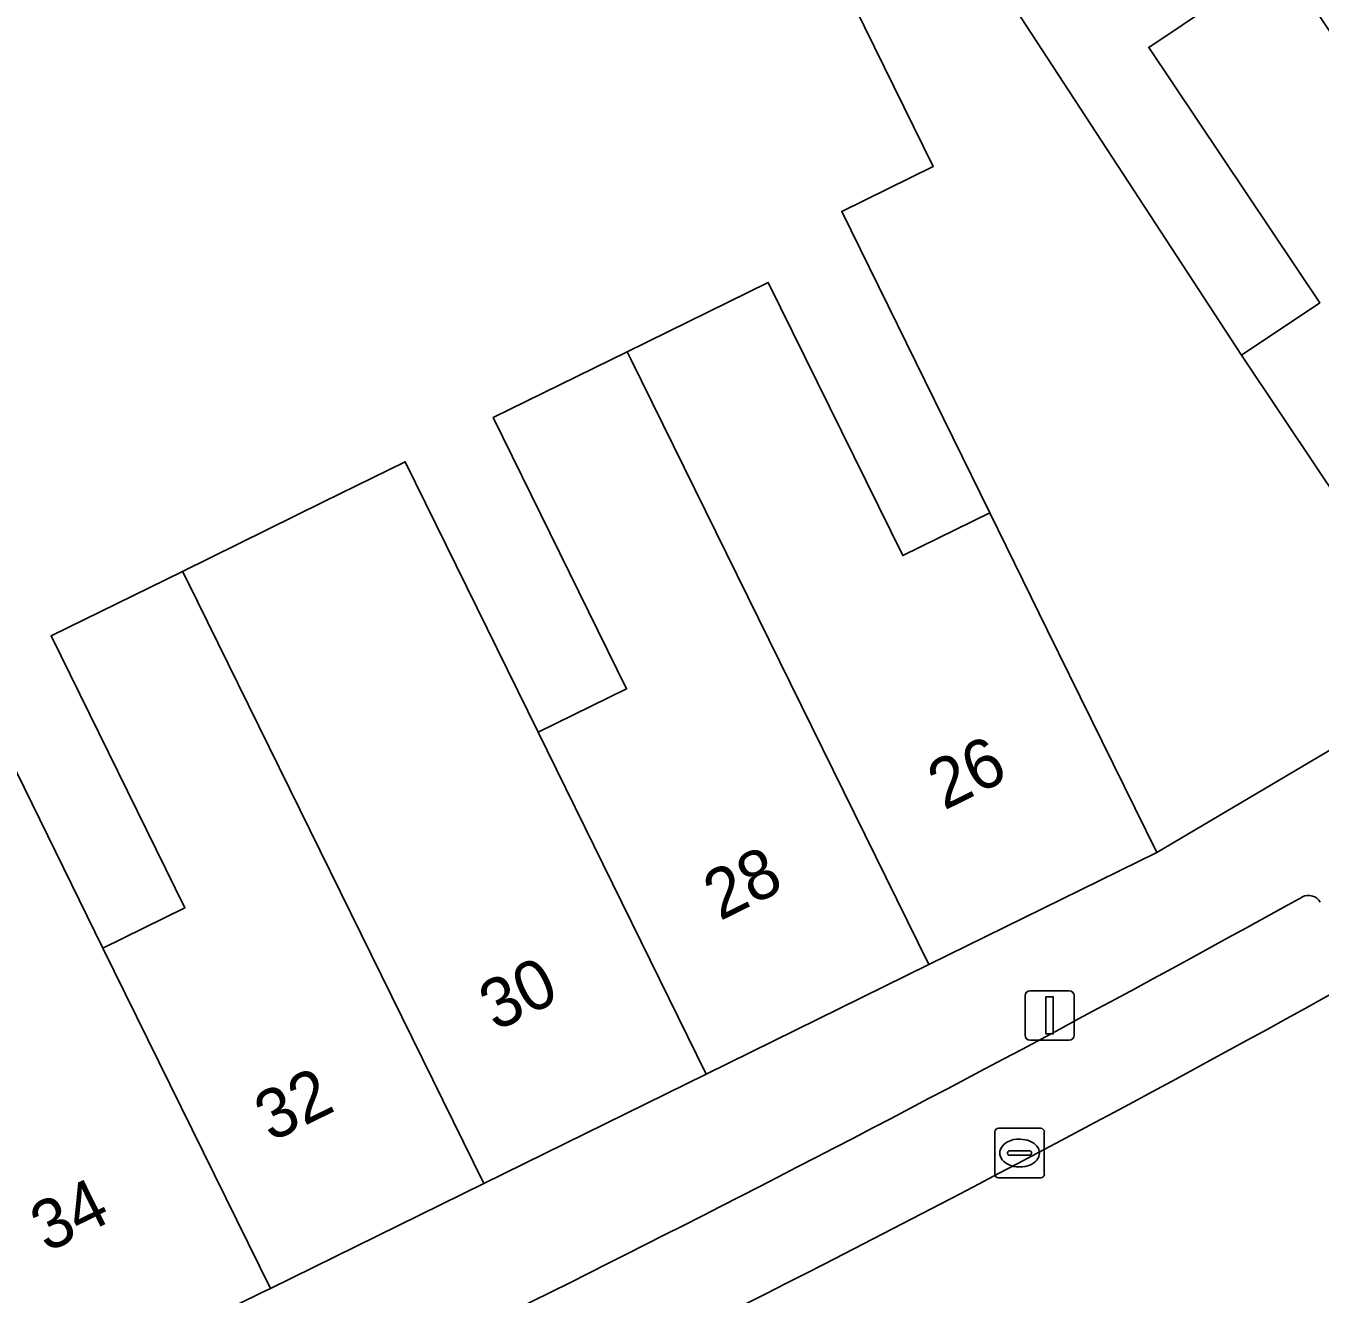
# Model space of a CAD drawing. Extents: x 159716 to 160783, y 383290 to 384031.
# Drawn here: x 160361.4 to 160387.57, y 383535.29 to 383560.94 of the extents above; entities that cross this region are included whole.
import ezdxf

# ---------------------------------------------------------------- set-up
doc = ezdxf.new("R2010")
doc.units = 0
for name, color, linetype in [('IMGEO_Erf', 7, 'Continuous'), ('IMGEO_Kolk', 7, 'Continuous'), ('IMGEO_Lichtmast', 7, 'Continuous'), ('IMGEO_Pand', 7, 'Continuous'), ('IMGEO_Pand_nummerreeks', 7, 'Continuous'), ('IMGEO_Parkeervlak_open', 7, 'Continuous'), ('IMGEO_Rijbaan_lokaal_open', 7, 'Continuous'), ('IMGEO_Voetpad_open', 7, 'Continuous')]:
    doc.layers.add(name, color=color, linetype=linetype)

msp = doc.modelspace()

# ---------------------------------------------------------------- linework, layer by layer
at = {"layer": 'IMGEO_Erf'}
for points in [[(160360.244, 383547.806), (160362.956, 383542.291), (160364.611, 383543.105), (160361.908, 383548.601), (160364.565, 383549.907), (160367.417, 383551.311), (160369.066, 383552.123), (160371.755, 383546.653), (160373.542, 383547.533), (160370.846, 383553.016), (160373.558, 383554.349), (160376.409, 383555.751), (160379.126, 383550.228), (160380.886, 383551.094), (160377.893, 383557.185), (160379.739, 383558.092), (160373, 383571.807)], [(160378.362, 383565.946), (160385.977, 383554.277), (160387.563, 383555.34), (160384.103, 383560.503), (160386.78, 383562.298)]]:
    msp.add_lwpolyline(points, dxfattribs=at)
at = {"layer": 'IMGEO_Kolk'}
for p, q in [((160381.064, 383538.646), (160381.916, 383538.646)), ((160380.989, 383537.72), (160380.989, 383538.572)), ((160381.477, 383538.426), (160381.502, 383538.426)), ((160381.99, 383538.572), (160381.99, 383537.72)), ((160381.248, 383538.14), (160381.248, 383538.152)), ((160381.291, 383538.189), (160381.689, 383538.189)), ((160381.732, 383538.152), (160381.732, 383538.14)), ((160381.686, 383538.103), (160381.288, 383538.103)), ((160381.5, 383537.866), (160381.475, 383537.866)), ((160381.916, 383537.646), (160381.064, 383537.646))]:
    msp.add_line(p, q, dxfattribs=at)
for points in [[(160381.064, 383538.646), (160381.916, 383538.646)], [(160380.989, 383537.72), (160380.989, 383538.572)], [(160381.99, 383538.572), (160381.99, 383537.72)], [(160381.916, 383537.646), (160381.064, 383537.646)]]:
    msp.add_lwpolyline(points, dxfattribs=at)
for centre, radius, start, end in [((160381.066, 383538.57), 0.0765, 91.552, 178.448), ((160381.066, 383538.57), 0.0765, 91.552, 178.448), ((160381.914, 383538.57), 0.0765, 1.552, 88.448), ((160381.914, 383538.57), 0.0765, 1.552, 88.448), ((160381.288, 383538.149), 0.0403, 85.8775, 175.7526), ((160381.285, 383538.139), 0.0366, 178.938, 274.7102), ((160381.689, 383538.146), 0.043, 264.8664, 352.4533), ((160381.693, 383538.151), 0.0386, 1.7309, 96.639), ((160381.066, 383537.722), 0.0765, 181.552, 268.448), ((160381.066, 383537.722), 0.0765, 181.552, 268.448), ((160381.914, 383537.722), 0.0765, 271.552, 358.448), ((160381.914, 383537.722), 0.0765, 271.552, 358.448)]:
    msp.add_arc(centre, radius, start, end, dxfattribs=at)
for centre, major_axis, ratio, start_param, end_param in [((160381.476, 383538.146), (-0.387, 0.002), 0.722429, 4.712389, 7.853982), ((160381.501, 383538.146), (-0.39, 0.002), 0.717154, 1.570796, 4.712389)]:
    msp.add_ellipse(centre, major_axis=major_axis, ratio=ratio, start_param=start_param, end_param=end_param, dxfattribs=at)
at = {"layer": 'IMGEO_Lichtmast'}
for p, q in [((160381.602, 383540.529), (160381.602, 383541.329)), ((160381.602, 383541.329), (160381.602, 383540.529)), ((160381.702, 383541.429), (160382.492, 383541.429)), ((160382.492, 383541.429), (160381.702, 383541.429)), ((160382.592, 383541.329), (160382.592, 383540.529)), ((160382.592, 383540.529), (160382.592, 383541.329)), ((160382.492, 383540.429), (160381.702, 383540.429)), ((160381.702, 383540.429), (160382.492, 383540.429))]:
    msp.add_line(p, q, dxfattribs=at)
msp.add_lwpolyline([(160382.022, 383541.304), (160382.172, 383541.304), (160382.172, 383540.554), (160382.022, 383540.554), (160382.022, 383541.304)], dxfattribs=at)
for centre, start, end in [((160381.702, 383541.329), 90, 180), ((160381.702, 383541.329), 90, 180), ((160382.492, 383541.329), 0, 90), ((160382.492, 383541.329), 360, 90), ((160381.702, 383540.529), 180, 270), ((160381.702, 383540.529), 180, 270), ((160382.492, 383540.529), 270, 0), ((160382.492, 383540.529), 270, 0)]:
    msp.add_arc(centre, 0.1, start, end, dxfattribs=at)
at = {"layer": 'IMGEO_Pand'}
for points in [[(160386.899, 383562.119), (160386.78, 383562.298), (160384.103, 383560.503), (160387.563, 383555.34), (160385.977, 383554.277), (160387.542, 383551.941), (160390.317, 383547.801), (160394.582, 383550.66)], [(160380.886, 383551.094), (160379.126, 383550.228), (160376.409, 383555.751), (160373.558, 383554.349), (160373.632, 383554.2), (160379.655, 383541.955), (160384.265, 383544.222), (160382.055, 383548.715)], [(160373.632, 383554.2), (160373.558, 383554.349), (160370.846, 383553.016), (160373.542, 383547.533), (160371.755, 383546.653), (160371.936, 383546.286), (160375.154, 383539.741), (160379.655, 383541.955)], [(160371.936, 383546.286), (160371.755, 383546.653), (160369.066, 383552.123), (160367.417, 383551.311), (160364.565, 383549.907), (160364.655, 383549.724), (160370.654, 383537.529), (160375.154, 383539.741)], [(160364.655, 383549.724), (160364.565, 383549.907), (160361.908, 383548.601), (160364.611, 383543.105), (160362.956, 383542.291), (160366.341, 383535.408), (160370.654, 383537.529)], [(160362.956, 383542.291), (160360.244, 383547.806), (160360.056, 383547.713), (160357.476, 383546.444), (160360.189, 383540.929), (160358.167, 383539.918), (160361.544, 383533.049), (160366.154, 383535.316), (160366.341, 383535.408)]]:
    msp.add_lwpolyline(points, close=True, dxfattribs=at)
at = {"layer": 'IMGEO_Parkeervlak_open'}
for centre, radius, start, end in [((160387.332, 383543.079), 0.275, 29.9894, 117.2486), ((160195.235, 383890.01), 396.289, 295.00256, 298.9746), ((160216.107, 383851.258), 354.275, 294.61833, 299.17415)]:
    msp.add_arc(centre, radius, start, end, dxfattribs=at)
at = {"layer": 'IMGEO_Rijbaan_lokaal_open'}
msp.add_arc((160216.107, 383851.258), 354.275, 294.61833, 299.17415, dxfattribs=at)
at = {"layer": 'IMGEO_Voetpad_open'}
for points in [[(160373, 383571.807), (160379.739, 383558.092), (160377.893, 383557.185), (160380.886, 383551.094), (160382.055, 383548.715), (160384.265, 383544.222), (160390.317, 383547.801), (160387.542, 383551.941), (160385.977, 383554.277), (160378.362, 383565.946)], [(160412.458, 383563.153), (160408.399, 383560.006), (160407.177, 383559.102), (160402.914, 383556.244), (160398.747, 383553.452), (160394.582, 383550.66), (160390.317, 383547.801), (160384.265, 383544.222), (160379.655, 383541.955), (160375.154, 383539.741), (160370.654, 383537.529), (160366.341, 383535.408), (160366.154, 383535.316), (160361.544, 383533.049), (160360.443, 383532.509)]]:
    msp.add_lwpolyline(points, dxfattribs=at)
for centre, radius, start, end in [((160387.332, 383543.079), 0.275, 29.9894, 117.2486), ((160195.235, 383890.01), 396.289, 295.00256, 298.9746)]:
    msp.add_arc(centre, radius, start, end, dxfattribs=at)

# ---------------------------------------------------------------- texts
at = {"layer": 'IMGEO_Pand_nummerreeks'}
for s, p in [('26', (160379.965, 383545.067)), ('28', (160375.431, 383542.833)), ('30', (160370.895, 383540.598)), ('32', (160366.355, 383538.359)), ('34', (160361.822, 383536.124))]:
    msp.add_text(s, height=1, rotation=26.2415, dxfattribs=at).set_placement(p)

doc.saveas('drawing.dxf')
